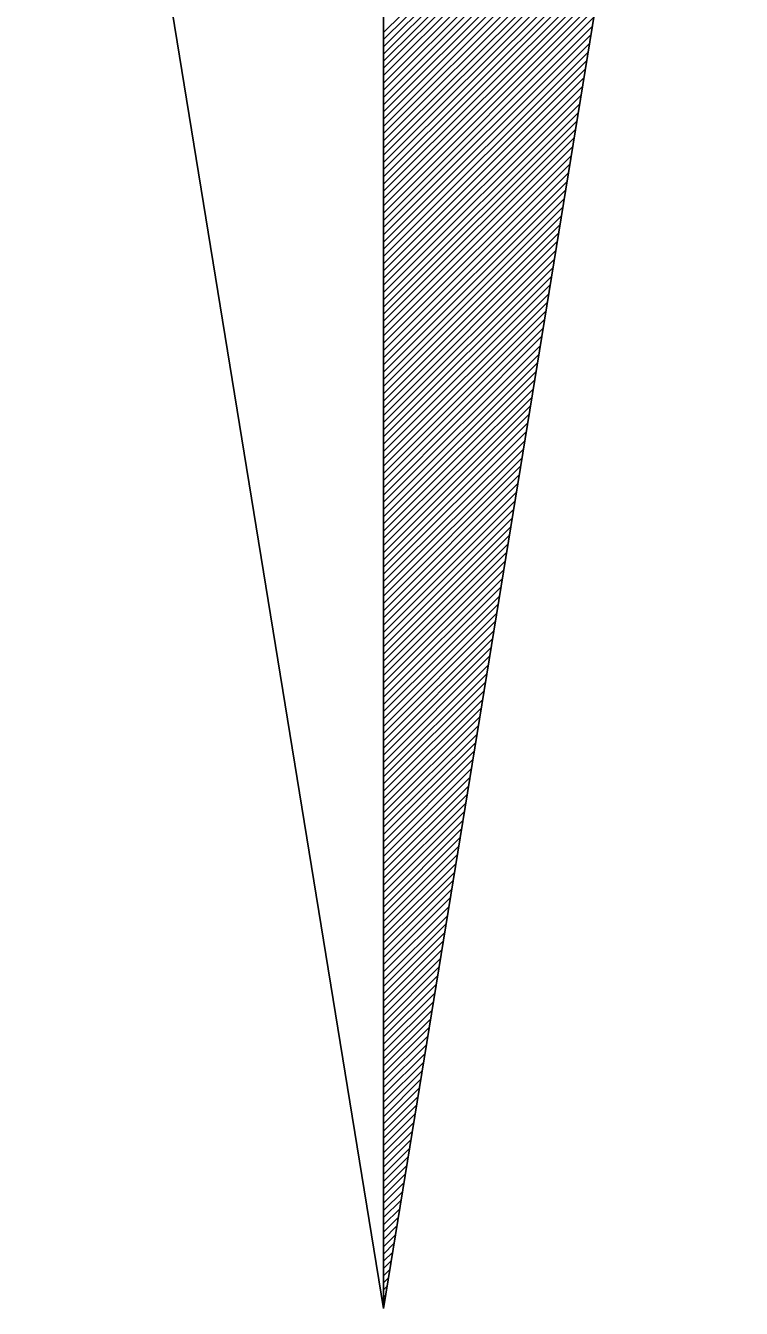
# Model space of a CAD drawing. Extents: x 576692 to 577659, y 273254 to 273799.
# Drawn here: x 576700.674 to 576702.466, y 273583.396 to 273586.609 of the extents above; entities that cross this region are included whole.
import ezdxf

# ---------------------------------------------------------------- set-up
doc = ezdxf.new("R2010")
doc.units = 0
doc.layers.add('RAMI_UZMR_####_####_#', color=7, linetype='Continuous')

msp = doc.modelspace()

# ---------------------------------------------------------------- linework, layer by layer
at = {"layer": 'RAMI_UZMR_####_####_#'}
for p, q in [((576701.5696, 273583.3964), (576701.5696, 273589.7964)), ((576701.5696, 273589.7964), (576701.5696, 273583.3964)), ((576701.5696, 273583.3964), (576700.6736, 273588.9004)), ((576702.4656, 273588.9004), (576701.5696, 273583.3964)), ((576701.5696, 273586.5916), (576702.1912, 273587.2132)), ((576701.5696, 273586.574), (576702.1872, 273587.1916)), ((576701.5696, 273586.5556), (576702.184, 273587.17)), ((576701.5696, 273586.5372), (576702.1808, 273587.1484)), ((576701.5696, 273586.5196), (576702.1768, 273587.1268)), ((576701.5696, 273586.502), (576702.1736, 273587.1052)), ((576701.5696, 273586.4836), (576702.1704, 273587.0836)), ((576701.5696, 273586.4652), (576702.1664, 273587.062)), ((576701.5696, 273586.4476), (576702.1632, 273587.0404)), ((576701.5696, 273586.4292), (576702.1592, 273587.0188)), ((576701.5696, 273586.4108), (576702.156, 273586.9972)), ((576701.5696, 273586.3932), (576702.1528, 273586.9756)), ((576701.5696, 273586.3748), (576702.1488, 273586.954)), ((576701.5696, 273586.3564), (576702.1448, 273586.9324)), ((576701.5696, 273586.3388), (576702.1416, 273586.9108)), ((576701.5696, 273586.3204), (576702.1384, 273586.8892)), ((576701.5696, 273586.302), (576702.1352, 273586.8676)), ((576701.5696, 273586.2844), (576702.1312, 273586.846)), ((576701.5696, 273586.266), (576702.128, 273586.8244)), ((576701.5696, 273586.2484), (576702.124, 273586.8028)), ((576701.5696, 273586.23), (576702.1208, 273586.7804)), ((576701.5696, 273586.2116), (576702.1168, 273586.7596)), ((576701.5696, 273586.194), (576702.1136, 273586.7372)), ((576701.5696, 273586.1756), (576702.1104, 273586.7164)), ((576701.5696, 273586.1572), (576702.1064, 273586.6948)), ((576701.5696, 273586.1396), (576702.1032, 273586.6732)), ((576701.5696, 273586.1212), (576702.1, 273586.6516)), ((576701.5696, 273586.1036), (576702.096, 273586.63)), ((576701.5696, 273586.0852), (576702.0928, 273586.6076)), ((576701.5696, 273586.0668), (576702.0888, 273586.586)), ((576701.5696, 273586.0492), (576702.0856, 273586.5644)), ((576701.5696, 273586.0308), (576702.0824, 273586.5428)), ((576701.5696, 273586.0124), (576702.0784, 273586.5212)), ((576701.5696, 273585.9948), (576702.0744, 273586.4996)), ((576701.5696, 273585.9764), (576702.0712, 273586.478)), ((576701.5696, 273585.9588), (576702.068, 273586.4564)), ((576701.5696, 273585.9404), (576702.0648, 273586.4348)), ((576701.5696, 273585.922), (576702.0608, 273586.4132)), ((576701.5696, 273585.9036), (576702.0576, 273586.3916)), ((576701.5696, 273585.886), (576702.0536, 273586.37)), ((576701.5696, 273585.8684), (576702.0504, 273586.3484)), ((576701.5696, 273585.85), (576702.0464, 273586.3268)), ((576701.5696, 273585.8316), (576702.0432, 273586.3052)), ((576701.5696, 273585.814), (576702.04, 273586.2836)), ((576701.5696, 273585.7956), (576702.036, 273586.262)), ((576701.5696, 273585.7772), (576702.0328, 273586.2404)), ((576701.5696, 273585.7596), (576702.0296, 273586.2188)), ((576701.5696, 273585.7412), (576702.0256, 273586.1972)), ((576701.5696, 273585.7228), (576702.0224, 273586.1756)), ((576701.5696, 273585.7052), (576702.0184, 273586.154)), ((576701.5696, 273585.6868), (576702.0152, 273586.1324)), ((576701.5696, 273585.6684), (576702.012, 273586.1108)), ((576701.5696, 273585.6508), (576702.008, 273586.0892)), ((576701.5696, 273585.6324), (576702.004, 273586.0676)), ((576701.5696, 273585.6148), (576702.0008, 273586.046)), ((576701.5696, 273585.5964), (576701.9976, 273586.0244)), ((576701.5696, 273585.5788), (576701.9944, 273586.0028)), ((576701.5696, 273585.5604), (576701.9904, 273585.9804)), ((576701.5696, 273585.542), (576701.9872, 273585.9596)), ((576701.5696, 273585.5236), (576701.9832, 273585.9372)), ((576701.5696, 273585.506), (576701.98, 273585.9164)), ((576701.5696, 273585.4876), (576701.976, 273585.894)), ((576701.5696, 273585.47), (576701.9728, 273585.8732)), ((576701.5696, 273585.4516), (576701.9696, 273585.8516)), ((576701.5696, 273585.4332), (576701.9656, 273585.83)), ((576701.5696, 273585.4156), (576701.9624, 273585.8076)), ((576701.5696, 273585.3972), (576701.9592, 273585.786)), ((576701.5696, 273585.3788), (576701.9552, 273585.7644)), ((576701.5696, 273585.3612), (576701.952, 273585.7428)), ((576701.5696, 273585.3428), (576701.948, 273585.7212)), ((576701.5696, 273585.3252), (576701.9448, 273585.6996)), ((576701.5696, 273585.3068), (576701.9416, 273585.678)), ((576701.5696, 273585.2884), (576701.9376, 273585.6564)), ((576701.5696, 273585.2708), (576701.9336, 273585.6348)), ((576701.5696, 273585.2524), (576701.9304, 273585.6132)), ((576701.5696, 273585.2348), (576701.9272, 273585.5916)), ((576701.5696, 273585.2164), (576701.924, 273585.57)), ((576701.5696, 273585.198), (576701.92, 273585.5484)), ((576701.5696, 273585.1804), (576701.9168, 273585.5268)), ((576701.5696, 273585.162), (576701.9128, 273585.5052)), ((576701.5696, 273585.1436), (576701.9096, 273585.4836)), ((576701.5696, 273585.126), (576701.9056, 273585.462)), ((576701.5696, 273585.1076), (576701.9024, 273585.4404)), ((576701.5696, 273585.0892), (576701.8992, 273585.4188)), ((576701.5696, 273585.0716), (576701.8952, 273585.3972)), ((576701.5696, 273585.0532), (576701.892, 273585.3756)), ((576701.5696, 273585.0348), (576701.8888, 273585.354)), ((576701.5696, 273585.0172), (576701.8848, 273585.3324)), ((576701.5696, 273584.9988), (576701.8816, 273585.3108)), ((576701.5696, 273584.9812), (576701.8776, 273585.2892)), ((576701.5696, 273584.9628), (576701.8744, 273585.2676)), ((576701.5696, 273584.9452), (576701.8712, 273585.246)), ((576701.5696, 273584.9268), (576701.8672, 273585.2244)), ((576701.5696, 273584.9084), (576701.8632, 273585.2028)), ((576701.5696, 273584.8908), (576701.86, 273585.1804)), ((576701.5696, 273584.8724), (576701.8568, 273585.1596)), ((576701.5696, 273584.854), (576701.8536, 273585.1372)), ((576701.5696, 273584.8364), (576701.8496, 273585.1164)), ((576701.5696, 273584.818), (576701.8464, 273585.094)), ((576701.5696, 273584.7996), (576701.8424, 273585.0732)), ((576701.5696, 273584.782), (576701.8392, 273585.0516)), ((576701.5696, 273584.7636), (576701.8352, 273585.03)), ((576701.5696, 273584.7452), (576701.832, 273585.0076)), ((576701.5696, 273584.7276), (576701.8288, 273584.986)), ((576701.5696, 273584.71), (576701.8248, 273584.9644)), ((576701.5696, 273584.6916), (576701.8216, 273584.9428)), ((576701.5696, 273584.6732), (576701.8184, 273584.9212)), ((576701.5696, 273584.6548), (576701.8144, 273584.8996)), ((576701.5696, 273584.6372), (576701.8112, 273584.878)), ((576701.5696, 273584.6188), (576701.8072, 273584.8564)), ((576701.5696, 273584.6012), (576701.804, 273584.8348)), ((576701.5696, 273584.5828), (576701.8008, 273584.8132)), ((576701.5696, 273584.5644), (576701.7968, 273584.7916)), ((576701.5696, 273584.5468), (576701.7928, 273584.77)), ((576701.5696, 273584.5284), (576701.7896, 273584.7484)), ((576701.5696, 273584.51), (576701.7864, 273584.7268)), ((576701.5696, 273584.4924), (576701.7832, 273584.7052)), ((576701.5696, 273584.474), (576701.7792, 273584.6836)), ((576701.5696, 273584.4564), (576701.776, 273584.662)), ((576701.5696, 273584.438), (576701.772, 273584.6404)), ((576701.5696, 273584.4196), (576701.7688, 273584.6188)), ((576701.5696, 273584.4012), (576701.7648, 273584.5972)), ((576701.5696, 273584.3836), (576701.7616, 273584.5756)), ((576701.5696, 273584.3652), (576701.7584, 273584.554)), ((576701.5696, 273584.3476), (576701.7544, 273584.5324)), ((576701.5696, 273584.3292), (576701.7512, 273584.5108)), ((576701.5696, 273584.3116), (576701.748, 273584.4892)), ((576701.5696, 273584.2932), (576701.744, 273584.4676)), ((576701.5696, 273584.2748), (576701.7408, 273584.446)), ((576701.5696, 273584.2572), (576701.7368, 273584.4244)), ((576701.5696, 273584.2388), (576701.7336, 273584.4028)), ((576701.5696, 273584.2204), (576701.7304, 273584.3804)), ((576701.5696, 273584.2028), (576701.7264, 273584.3596)), ((576701.5696, 273584.1844), (576701.7224, 273584.3372)), ((576701.5696, 273584.166), (576701.7192, 273584.3164)), ((576701.5696, 273584.1484), (576701.716, 273584.294)), ((576701.5696, 273584.13), (576701.7128, 273584.2732)), ((576701.5696, 273584.1116), (576701.7088, 273584.2516)), ((576701.5696, 273584.094), (576701.7056, 273584.23)), ((576701.5696, 273584.0764), (576701.7016, 273584.2076)), ((576701.5696, 273584.058), (576701.6984, 273584.186)), ((576701.5696, 273584.0396), (576701.6944, 273584.1644)), ((576701.5696, 273584.0212), (576701.6912, 273584.1428)), ((576701.5696, 273584.0036), (576701.688, 273584.1212)), ((576701.5696, 273583.9852), (576701.684, 273584.0996)), ((576701.5696, 273583.9676), (576701.6808, 273584.078)), ((576701.5696, 273583.9492), (576701.6776, 273584.0564)), ((576701.5696, 273583.9308), (576701.6736, 273584.0348)), ((576701.5696, 273583.9132), (576701.6704, 273584.0132)), ((576701.5696, 273583.8948), (576701.6664, 273583.9916)), ((576701.5696, 273583.8764), (576701.6632, 273583.97)), ((576701.5696, 273583.8588), (576701.66, 273583.9484)), ((576701.5696, 273583.8404), (576701.656, 273583.9268)), ((576701.5696, 273583.8228), (576701.652, 273583.9052)), ((576701.5696, 273583.8044), (576701.6488, 273583.8836)), ((576701.5696, 273583.786), (576701.6456, 273583.862)), ((576701.5696, 273583.7684), (576701.6424, 273583.8404)), ((576701.5696, 273583.75), (576701.6384, 273583.8188)), ((576701.5696, 273583.7316), (576701.6352, 273583.7972)), ((576701.5696, 273583.714), (576701.6312, 273583.7756)), ((576701.5696, 273583.6956), (576701.628, 273583.754)), ((576701.5696, 273583.678), (576701.624, 273583.7324)), ((576701.5696, 273583.6596), (576701.6208, 273583.7108)), ((576701.5696, 273583.6412), (576701.6176, 273583.6892)), ((576701.5696, 273583.6236), (576701.6136, 273583.6676)), ((576701.5696, 273583.6052), (576701.6104, 273583.646)), ((576701.5696, 273583.5868), (576701.6072, 273583.6244)), ((576701.5696, 273583.5692), (576701.6032, 273583.6028)), ((576701.5696, 273583.5508), (576701.6, 273583.5804)), ((576701.5696, 273583.5324), (576701.596, 273583.5596)), ((576701.5696, 273583.5148), (576701.5928, 273583.5372)), ((576701.5696, 273583.4964), (576701.5896, 273583.5164)), ((576701.5696, 273583.478), (576701.5856, 273583.494)), ((576701.5696, 273583.4604), (576701.5824, 273583.4732)), ((576701.5696, 273583.4428), (576701.5784, 273583.4516)), ((576701.5696, 273583.4244), (576701.5752, 273583.43)), ((576701.5696, 273583.406), (576701.572, 273583.4076))]:
    msp.add_line(p, q, dxfattribs=at)

doc.saveas('drawing.dxf')
